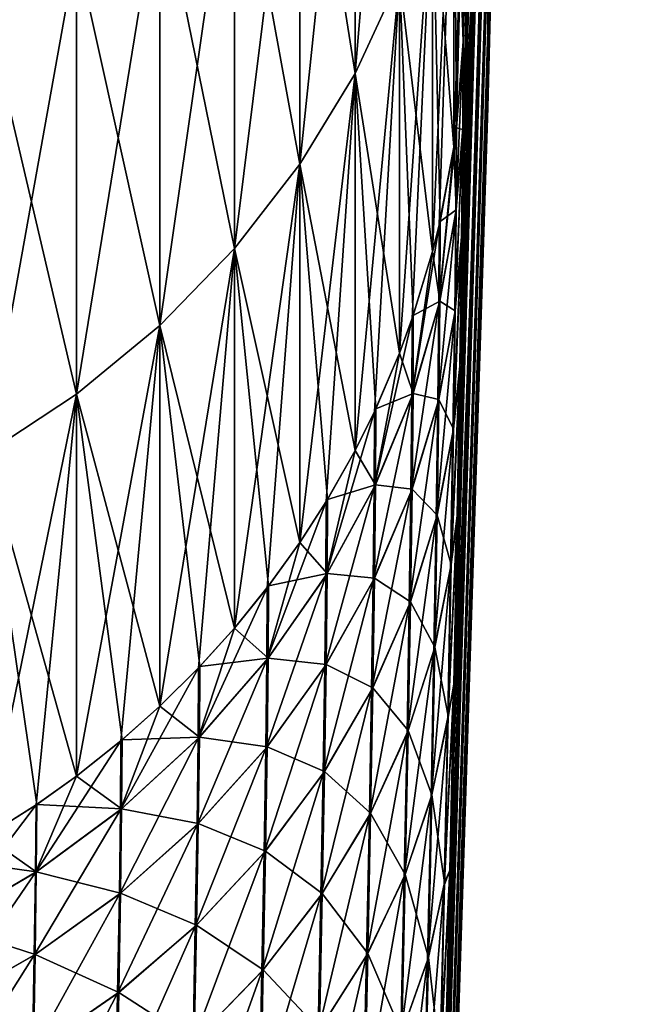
# Model space of a CAD drawing. Header units: metres. Extents: x -2 to 78, y -85 to 85.
# Tile 332 of 500: x 77.66 to 78.288, y 1.351 to 2.335. Entities that reach past the tile are written whole.
import ezdxf

# ---------------------------------------------------------------- set-up
doc = ezdxf.new("R2010")
doc.units = ezdxf.units.M
doc.layers.add('solid_20004802', color=7, linetype='CONTINUOUS')

msp = doc.modelspace()

# ---------------------------------------------------------------- linework, layer by layer
at = {"layer": 'solid_20004802'}
for points in [[(78.2883, 8.835585, 2.421029), (78.126999, 2.446845, 3.228114), (78.126999, 2.323147, 2.020812)], [(78.2883, 8.742813, 1.515574), (78.2883, 8.835585, 2.421029), (78.126999, 2.323147, 2.020812)], [(78.2883, 8.742813, 1.515574), (78.126999, 2.323147, 2.020812), (78.126999, 2.256458, 0.809023)], [(78.2883, 8.692798, 0.606753), (78.2883, 8.742813, 1.515574), (78.126999, 2.256458, 0.809023)], [(78.2883, 8.721383, -1.212908), (78.126999, 2.294573, -1.617248), (78.126999, 2.399292, -2.826344)], [(78.2883, 8.721383, -1.212908), (78.2883, 8.685649, -0.303414), (78.126999, 2.294573, -1.617248)], [(78.2883, 8.692798, 0.606753), (78.126999, 2.256458, 0.809023), (78.126999, 2.246927, -0.404562)], [(78.2883, 8.685649, -0.303414), (78.2883, 8.692798, 0.606753), (78.126999, 2.246927, -0.404562)], [(78.2883, 8.685649, -0.303414), (78.126999, 2.246927, -0.404562), (78.126999, 2.294573, -1.617248)], [(78.126999, 3.156617, 6.796381), (78.100975, 2.117872, 6.350322), (78.099091, 1.988446, 6.082572)], [(78.126999, 2.864043, 5.618552), (78.126999, 3.156617, 6.796381), (78.099091, 1.988446, 6.082572)], [(78.126999, 3.156617, 6.796381), (78.102104, 2.226265, 6.625165), (78.100975, 2.117872, 6.350322)], [(78.126999, 3.156617, 6.796381), (78.102478, 2.313007, 6.905498), (78.102104, 2.226265, 6.625165)], [(78.126999, 3.156617, 6.796381), (78.102478, 2.492285, 7.540823), (78.102478, 2.313007, 6.905498)], [(78.10096, 2.115312, -6.342471), (78.126999, 3.052929, -6.405319), (78.126999, 2.778892, -5.223041)], [(78.10096, 2.115312, -6.342471), (78.102097, 2.224851, -6.620775), (78.126999, 3.052929, -6.405319)], [(78.102097, 2.224851, -6.620775), (78.102478, 2.313007, -6.905498), (78.126999, 3.052929, -6.405319)], [(78.126999, 3.052929, -6.405319), (78.102478, 2.313007, -6.905498), (78.102478, 2.487826, -7.525723)], [(78.126999, 2.864043, 5.618552), (78.084358, 1.282412, 5.126316), (78.078987, 1.063998, 4.922374)], [(78.126999, 2.627277, 4.428249), (78.126999, 2.864043, 5.618552), (78.078987, 1.063998, 4.922374)], [(78.126999, 2.864043, 5.618552), (78.089081, 1.485008, 5.345385), (78.084358, 1.282412, 5.126316)], [(78.126999, 2.864043, 5.618552), (78.093117, 1.670786, 5.57842), (78.089081, 1.485008, 5.345385)], [(78.126999, 2.864043, 5.618552), (78.096466, 1.838886, 5.824445), (78.093117, 1.670786, 5.57842)], [(78.126999, 2.864043, 5.618552), (78.099091, 1.988446, 6.082572), (78.096466, 1.838886, 5.824445)], [(78.038918, 2.814256, 9.510179), (77.994576, 2.720046, 9.545753), (77.994576, 2.281065, 8.290591)], [(78.038918, 2.376912, 8.259695), (78.038918, 2.814256, 9.510179), (77.994576, 2.281065, 8.290591)], [(78.089119, 1.484782, -5.337807), (78.126999, 2.778892, -5.223041), (78.126999, 2.560851, -4.029165)], [(78.089119, 1.484782, -5.337807), (78.093124, 1.668837, -5.569124), (78.126999, 2.778892, -5.223041)], [(78.093124, 1.668837, -5.569124), (78.096443, 1.835932, -5.814301), (78.126999, 2.778892, -5.223041)], [(78.096443, 1.835932, -5.814301), (78.099068, 1.98532, -6.072856), (78.126999, 2.778892, -5.223041)], [(78.099068, 1.98532, -6.072856), (78.10096, 2.115312, -6.342471), (78.126999, 2.778892, -5.223041)], [(77.994576, 2.720046, -9.545753), (77.994576, 2.281065, -8.290591), (77.939438, 2.630963, -9.579391)], [(77.994576, 2.720046, 9.545753), (77.939438, 2.630963, 9.579391), (77.939438, 2.190436, 8.319806)], [(77.994576, 2.281065, 8.290591), (77.994576, 2.720046, 9.545753), (77.939438, 2.190436, 8.319806)], [(78.038918, 2.376912, -8.259695), (77.994576, 2.281065, -8.290591), (77.994576, 2.720046, -9.545753)], [(77.939438, 2.630963, -9.579391), (77.939438, 2.190436, -8.319806), (77.874176, 2.548086, -9.610684)], [(77.939438, 2.630963, 9.579391), (77.874176, 2.548086, 9.610684), (77.874176, 2.10612, 8.346986)], [(77.939438, 2.190436, 8.319806), (77.939438, 2.630963, 9.579391), (77.874176, 2.10612, 8.346986)], [(77.994576, 2.281065, -8.290591), (77.939438, 2.190436, -8.319806), (77.939438, 2.630963, -9.579391)], [(78.001221, -1.585683, 3.790414), (78.126999, 2.446845, 3.228114), (78.126999, 2.627277, 4.428249)], [(78.005829, -1.438157, 3.845208), (78.001221, -1.585683, 3.790414), (78.126999, 2.627277, 4.428249)], [(78.010498, -1.288786, 3.894215), (78.005829, -1.438157, 3.845208), (78.126999, 2.627277, 4.428249)], [(78.015205, -1.137979, 3.937254), (78.010498, -1.288786, 3.894215), (78.126999, 2.627277, 4.428249)], [(78.019966, -0.985556, 3.974518), (78.015205, -1.137979, 3.937254), (78.126999, 2.627277, 4.428249)], [(78.019966, -0.985556, 3.974518), (78.126999, 2.627277, 4.428249), (78.024773, -0.831529, 4.006076)], [(78.126999, 2.627277, 4.428249), (78.029549, -0.67792, 4.037544), (78.024773, -0.831529, 4.006076)], [(78.126999, 2.627277, 4.428249), (78.03418, -0.526803, 4.074754), (78.029549, -0.67792, 4.037544)], [(78.126999, 2.627277, 4.428249), (78.043076, -0.231698, 4.166257), (78.03418, -0.526803, 4.074754)], [(78.126999, 2.627277, 4.428249), (78.05143, 0.052794, 4.279364), (78.043076, -0.231698, 4.166257)], [(78.126999, 2.627277, 4.428249), (78.059204, 0.325304, 4.412702), (78.05143, 0.052794, 4.279364)], [(78.126999, 2.627277, 4.428249), (78.066391, 0.584802, 4.564781), (78.059204, 0.325304, 4.412702)], [(78.126999, 2.627277, 4.428249), (78.07299, 0.831196, 4.734927), (78.066391, 0.584802, 4.564781)], [(78.126999, 2.627277, 4.428249), (78.078987, 1.063998, 4.922374), (78.07299, 0.831196, 4.734927)], [(78.093193, 2.579564, -8.194369), (78.093193, 2.207233, -6.933933), (78.071922, 2.476814, -8.227491)], [(78.093193, 2.579564, 8.194369), (78.071922, 2.476814, 8.227491), (78.071922, 2.102978, 6.96196)], [(78.07859, 2.129856, 6.954735), (78.093193, 2.579564, 8.194369), (78.071922, 2.102978, 6.96196)], [(78.07859, 2.129856, 6.954735), (78.093193, 2.207233, 6.933933), (78.093193, 2.579564, 8.194369)], [(78.095802, 2.226554, -6.928739), (78.093193, 2.207233, -6.933933), (78.093193, 2.579564, -8.194369)], [(78.102478, 2.313007, -6.905498), (78.095802, 2.226554, -6.928739), (78.093193, 2.579564, -8.194369)], [(78.102478, 2.487826, -7.525723), (78.102478, 2.313007, -6.905498), (78.093193, 2.579564, -8.194369)], [(78.102478, 2.492285, 7.540823), (78.093193, 2.579564, 8.194369), (78.093193, 2.207233, 6.933933)], [(78.051727, 0.062802, -4.281538), (78.126999, 2.560851, -4.029165), (78.126999, 2.399292, -2.826344)], [(78.051727, 0.062802, -4.281538), (78.059509, 0.335477, -4.414568), (78.126999, 2.560851, -4.029165)], [(78.059509, 0.335477, -4.414568), (78.066666, 0.593896, -4.565636), (78.126999, 2.560851, -4.029165)], [(78.066666, 0.593896, -4.565636), (78.073212, 0.838331, -4.734132), (78.126999, 2.560851, -4.029165)], [(78.073212, 0.838331, -4.734132), (78.07914, 1.06865, -4.919443), (78.126999, 2.560851, -4.029165)], [(78.07914, 1.06865, -4.919443), (78.08445, 1.284463, -5.120985), (78.126999, 2.560851, -4.029165)], [(78.08445, 1.284463, -5.120985), (78.089119, 1.484782, -5.337807), (78.126999, 2.560851, -4.029165)], [(77.874176, 2.548086, -9.610684), (77.874176, 2.10612, -8.346986), (77.799576, 2.472419, -9.639256)], [(77.874176, 2.548086, 9.610684), (77.799576, 2.472419, 9.639256), (77.799576, 2.029139, 8.3718)], [(77.874176, 2.10612, 8.346986), (77.874176, 2.548086, 9.610684), (77.799576, 2.029139, 8.3718)], [(77.939438, 2.190436, -8.319806), (77.874176, 2.10612, -8.346986), (77.874176, 2.548086, -9.610684)], [(78.095337, 2.222883, 6.929726), (78.102478, 2.492285, 7.540823), (78.093193, 2.207233, 6.933933)], [(78.095337, 2.222883, 6.929726), (78.102478, 2.313007, 6.905498), (78.102478, 2.492285, 7.540823)], [(77.799576, 2.472419, -9.639256), (77.799576, 2.029139, -8.3718), (77.716545, 2.404877, -9.664761)], [(77.799576, 2.472419, 9.639256), (77.716545, 2.404877, 9.664761), (77.716545, 1.960425, 8.393951)], [(77.799576, 2.029139, 8.3718), (77.799576, 2.472419, 9.639256), (77.716545, 1.960425, 8.393951)], [(77.874176, 2.10612, -8.346986), (77.799576, 2.029139, -8.3718), (77.799576, 2.472419, -9.639256)], [(78.071922, 2.476814, -8.227491), (78.071922, 2.102978, -6.96196), (78.038918, 2.376912, -8.259695)], [(78.071922, 2.476814, 8.227491), (78.038918, 2.376912, 8.259695), (78.038918, 2.001613, 6.989211)], [(78.05162, 2.036217, 6.979908), (78.071922, 2.476814, 8.227491), (78.038918, 2.001613, 6.989211)], [(78.05162, 2.036217, 6.979908), (78.071922, 2.102978, 6.96196), (78.071922, 2.476814, 8.227491)], [(78.079369, 2.133222, -6.95383), (78.071922, 2.102978, -6.96196), (78.071922, 2.476814, -8.227491)], [(78.093193, 2.207233, -6.933933), (78.079369, 2.133222, -6.95383), (78.071922, 2.476814, -8.227491)], [(77.95063, -3.205308, 2.631437), (78.126999, 2.323147, 2.020812), (78.126999, 2.446845, 3.228114)], [(77.956909, -3.004349, 2.851874), (77.95063, -3.205308, 2.631437), (78.126999, 2.446845, 3.228114)], [(77.963707, -2.786703, 3.057433), (77.956909, -3.004349, 2.851874), (78.126999, 2.446845, 3.228114)], [(77.967445, -2.666961, 3.158768), (77.963707, -2.786703, 3.057433), (78.126999, 2.446845, 3.228114)], [(77.971306, -2.543528, 3.255261), (77.967445, -2.666961, 3.158768), (78.126999, 2.446845, 3.228114)], [(77.975273, -2.416439, 3.346922), (77.971306, -2.543528, 3.255261), (78.126999, 2.446845, 3.228114)], [(77.979362, -2.285543, 3.433932), (77.975273, -2.416439, 3.346922), (78.126999, 2.446845, 3.228114)], [(77.983559, -2.151231, 3.515975), (77.979362, -2.285543, 3.433932), (78.126999, 2.446845, 3.228114)], [(77.987846, -2.014025, 3.592626), (77.983559, -2.151231, 3.515975), (78.126999, 2.446845, 3.228114)], [(77.992226, -1.873737, 3.664094), (77.987846, -2.014025, 3.592626), (78.126999, 2.446845, 3.228114)], [(77.996689, -1.73081, 3.730113), (77.992226, -1.873737, 3.664094), (78.126999, 2.446845, 3.228114)], [(78.001221, -1.585683, 3.790414), (77.996689, -1.73081, 3.730113), (78.126999, 2.446845, 3.228114)], [(77.716545, 2.404877, -9.664761), (77.716545, 1.960425, -8.393951), (77.626076, 2.346279, -9.686888)], [(77.716545, 2.404877, 9.664761), (77.626076, 2.346279, 9.686888), (77.626076, 1.900809, 8.413168)], [(77.716545, 1.960425, 8.393951), (77.716545, 2.404877, 9.664761), (77.626076, 1.900809, 8.413168)], [(77.799576, 2.029139, -8.3718), (77.716545, 1.960425, -8.393951), (77.716545, 2.404877, -9.664761)], [(77.97261, -2.501655, -3.28645), (78.126999, 2.399292, -2.826344), (78.126999, 2.294573, -1.617248)], [(77.97261, -2.501655, -3.28645), (77.976593, -2.374223, -3.376035), (78.126999, 2.399292, -2.826344)], [(77.976593, -2.374223, -3.376035), (77.980675, -2.243481, -3.460669), (78.126999, 2.399292, -2.826344)], [(77.980675, -2.243481, -3.460669), (77.984856, -2.109586, -3.540214), (78.126999, 2.399292, -2.826344)], [(77.984856, -2.109586, -3.540214), (77.989128, -1.972761, -3.614617), (78.126999, 2.399292, -2.826344)], [(77.989128, -1.972761, -3.614617), (77.993469, -1.833879, -3.683366), (78.126999, 2.399292, -2.826344)], [(77.993469, -1.833879, -3.683366), (77.997871, -1.692858, -3.746582), (78.126999, 2.399292, -2.826344)], [(77.997871, -1.692858, -3.746582), (78.00235, -1.549653, -3.804357), (78.126999, 2.399292, -2.826344)], [(78.00235, -1.549653, -3.804357), (78.009689, -1.314624, -3.886072), (78.126999, 2.399292, -2.826344)], [(78.009689, -1.314624, -3.886072), (78.017181, -1.074802, -3.95344), (78.126999, 2.399292, -2.826344)], [(78.017181, -1.074802, -3.95344), (78.024765, -0.831839, -4.00601), (78.126999, 2.399292, -2.826344)], [(78.024765, -0.831839, -4.00601), (78.029625, -0.675367, -4.038087), (78.126999, 2.399292, -2.826344)], [(78.029625, -0.675367, -4.038087), (78.034332, -0.521849, -4.075811), (78.126999, 2.399292, -2.826344)], [(78.034332, -0.521849, -4.075811), (78.038902, -0.371244, -4.119126), (78.126999, 2.399292, -2.826344)], [(78.038902, -0.371244, -4.119126), (78.043327, -0.223357, -4.168105), (78.126999, 2.399292, -2.826344)], [(78.043327, -0.223357, -4.168105), (78.047607, -0.078544, -4.22237), (78.126999, 2.399292, -2.826344)], [(78.047607, -0.078544, -4.22237), (78.051727, 0.062802, -4.281538), (78.126999, 2.399292, -2.826344)], [(78.038918, 2.376912, -8.259695), (78.038918, 2.001613, -6.989211), (77.994576, 2.281065, -8.290591)], [(78.038918, 2.376912, 8.259695), (77.994576, 2.281065, 8.290591), (77.994576, 1.904363, 7.015355)], [(78.013985, 1.943421, 7.004855), (78.038918, 2.376912, 8.259695), (77.994576, 1.904363, 7.015355)], [(78.013985, 1.943421, 7.004855), (78.038918, 2.001613, 6.989211), (78.038918, 2.376912, 8.259695)], [(78.052658, 2.039241, -6.979095), (78.038918, 2.001613, -6.989211), (78.038918, 2.376912, -8.259695)], [(78.071922, 2.102978, -6.96196), (78.052658, 2.039241, -6.979095), (78.038918, 2.376912, -8.259695)], [(77.716545, 1.960425, -8.393951), (77.626076, 1.900809, -8.413168), (77.626076, 2.346279, -9.686888)], [(77.925224, -4.018747, 1.094913), (78.126999, 2.256458, 0.809023), (78.126999, 2.323147, 2.020812)], [(77.927986, -3.930174, 1.373081), (77.925224, -4.018747, 1.094913), (78.126999, 2.323147, 2.020812)], [(77.931381, -3.821622, 1.645011), (77.927986, -3.930174, 1.373081), (78.126999, 2.323147, 2.020812)], [(77.935356, -3.694299, 1.90767), (77.931381, -3.821622, 1.645011), (78.126999, 2.323147, 2.020812)], [(77.939873, -3.549699, 2.158728), (77.935356, -3.694299, 1.90767), (78.126999, 2.323147, 2.020812)], [(77.944901, -3.388882, 2.396677), (77.939873, -3.549699, 2.158728), (78.126999, 2.323147, 2.020812)], [(77.95063, -3.205308, 2.631437), (77.944901, -3.388882, 2.396677), (78.126999, 2.323147, 2.020812)], [(78.095032, 2.141061, 6.663301), (78.102478, 2.313007, 6.905498), (78.095337, 2.222883, 6.929726)], [(78.102104, 2.226265, 6.625165), (78.102478, 2.313007, 6.905498), (78.095032, 2.141061, 6.663301)], [(78.102097, 2.224851, -6.620775), (78.095802, 2.226554, -6.928739), (78.102478, 2.313007, -6.905498)], [(77.935646, -3.685004, -1.925189), (78.126999, 2.294573, -1.617248), (78.126999, 2.246927, -0.404562)], [(77.935646, -3.685004, -1.925189), (77.938011, -3.609392, -2.060034), (78.126999, 2.294573, -1.617248)], [(77.938011, -3.609392, -2.060034), (77.940521, -3.528868, -2.191541), (78.126999, 2.294573, -1.617248)], [(77.940521, -3.528868, -2.191541), (77.943192, -3.443468, -2.319665), (78.126999, 2.294573, -1.617248)], [(77.943192, -3.443468, -2.319665), (77.94873, -3.266072, -2.557742), (78.126999, 2.294573, -1.617248)], [(77.94873, -3.266072, -2.557742), (77.954819, -3.071139, -2.782057), (78.126999, 2.294573, -1.617248)], [(77.954819, -3.071139, -2.782057), (77.961426, -2.859636, -2.991588), (78.126999, 2.294573, -1.617248)], [(77.961426, -2.859636, -2.991588), (77.965034, -2.744311, -3.0943), (78.126999, 2.294573, -1.617248)], [(77.965034, -2.744311, -3.0943), (77.968758, -2.624995, -3.192568), (78.126999, 2.294573, -1.617248)], [(77.968758, -2.624995, -3.192568), (77.97261, -2.501655, -3.28645), (78.126999, 2.294573, -1.617248)], [(77.994576, 2.281065, -8.290591), (77.994576, 1.904363, -7.015355), (77.939438, 2.190436, -8.319806)], [(77.994576, 2.281065, 8.290591), (77.939438, 2.190436, 8.319806), (77.939438, 1.812405, 7.040076)], [(77.965614, 1.853175, 7.029116), (77.994576, 2.281065, 8.290591), (77.939438, 1.812405, 7.040076)], [(77.965614, 1.853175, 7.029116), (77.994576, 1.904363, 7.015355), (77.994576, 2.281065, 8.290591)], [(78.015205, 1.946051, -7.004148), (77.994576, 1.904363, -7.015355), (77.994576, 2.281065, -8.290591)], [(78.038918, 2.001613, -6.989211), (78.015205, 1.946051, -7.004148), (77.994576, 2.281065, -8.290591)], [(77.92054, -4.168725), (77.920624, -4.165924, -0.151606), (78.126999, 2.256458, 0.809023)], [(77.920807, -4.160014, 0.265574), (77.92054, -4.168725), (78.126999, 2.256458, 0.809023)], [(77.920624, -4.165924, -0.151606), (77.920891, -4.157452, -0.303062), (78.126999, 2.256458, 0.809023)], [(77.921623, -4.134062, 0.529983), (77.920807, -4.160014, 0.265574), (78.126999, 2.256458, 0.809023)], [(77.920891, -4.157452, -0.303062), (77.921333, -4.143331, -0.454083), (78.126999, 2.256458, 0.809023)], [(77.921333, -4.143331, -0.454083), (78.126999, 2.246927, -0.404562), (78.126999, 2.256458, 0.809023)], [(77.923096, -4.086813, 0.81324), (77.921623, -4.134062, 0.529983), (78.126999, 2.256458, 0.809023)], [(77.925224, -4.018747, 1.094913), (77.923096, -4.086813, 0.81324), (78.126999, 2.256458, 0.809023)], [(77.921333, -4.143331, -0.454083), (77.921951, -4.123583, -0.604385), (78.126999, 2.246927, -0.404562)], [(77.921951, -4.123583, -0.604385), (77.922745, -4.097991, -0.756186), (78.126999, 2.246927, -0.404562)], [(77.922745, -4.097991, -0.756186), (77.923729, -4.066515, -0.907146), (78.126999, 2.246927, -0.404562)], [(77.923729, -4.066515, -0.907146), (77.924896, -4.029163, -1.05719), (78.126999, 2.246927, -0.404562)], [(77.924896, -4.029163, -1.05719), (77.926247, -3.985857, -1.206576), (78.126999, 2.246927, -0.404562)], [(77.926247, -3.985857, -1.206576), (77.927788, -3.936694, -1.354895), (78.126999, 2.246927, -0.404562)], [(77.927788, -3.936694, -1.354895), (77.929497, -3.881971, -1.501078), (78.126999, 2.246927, -0.404562)], [(77.929497, -3.881971, -1.501078), (77.931381, -3.821651, -1.645041), (78.126999, 2.246927, -0.404562)], [(77.931381, -3.821651, -1.645041), (77.933434, -3.755824, -1.78674), (78.126999, 2.246927, -0.404562)], [(77.933434, -3.755824, -1.78674), (77.935646, -3.685004, -1.925189), (78.126999, 2.246927, -0.404562)], [(78.095497, 2.144682, -6.662045), (78.093193, 2.207233, -6.933933), (78.095802, 2.226554, -6.928739)], [(78.102104, 2.226265, 6.625165), (78.095032, 2.141061, 6.663301), (78.094002, 2.04042, 6.4053)], [(78.100975, 2.117872, 6.350322), (78.102104, 2.226265, 6.625165), (78.094002, 2.04042, 6.4053)], [(78.094467, 2.043947, -6.403787), (78.102097, 2.224851, -6.620775), (78.10096, 2.115312, -6.342471)], [(78.094467, 2.043947, -6.403787), (78.095497, 2.144682, -6.662045), (78.102097, 2.224851, -6.620775)], [(78.095497, 2.144682, -6.662045), (78.095802, 2.226554, -6.928739), (78.102097, 2.224851, -6.620775)], [(78.078323, 2.05003, 6.694906), (78.095337, 2.222883, 6.929726), (78.093193, 2.207233, 6.933933)], [(78.095032, 2.141061, 6.663301), (78.095337, 2.222883, 6.929726), (78.078323, 2.05003, 6.694906)], [(78.078323, 2.05003, 6.694906), (78.093193, 2.207233, 6.933933), (78.07859, 2.129856, 6.954735)], [(78.095497, 2.144682, -6.662045), (78.079369, 2.133222, -6.95383), (78.093193, 2.207233, -6.933933)], [(77.939438, 2.190436, -8.319806), (77.939438, 1.812405, -7.040076), (77.874176, 2.10612, -8.346986)], [(77.939438, 2.190436, 8.319806), (77.874176, 2.10612, 8.346986), (77.874176, 1.726855, 7.063075)], [(77.906822, 1.767185, 7.052233), (77.939438, 2.190436, 8.319806), (77.874176, 1.726855, 7.063075)], [(77.906822, 1.767185, 7.052233), (77.939438, 1.812405, 7.040076), (77.939438, 2.190436, 8.319806)], [(77.966949, 1.855373, -7.028525), (77.939438, 1.812405, -7.040076), (77.939438, 2.190436, -8.319806)], [(77.994576, 1.904363, -7.015355), (77.966949, 1.855373, -7.028525), (77.939438, 2.190436, -8.319806)], [(78.079109, 2.053362, -6.693749), (78.079369, 2.133222, -6.95383), (78.095497, 2.144682, -6.662045)], [(78.079109, 2.053362, -6.693749), (78.095497, 2.144682, -6.662045), (78.094467, 2.043947, -6.403787)], [(78.095032, 2.141061, 6.663301), (78.078323, 2.05003, 6.694906), (78.077309, 1.951841, 6.443322)], [(78.094002, 2.04042, 6.4053), (78.095032, 2.141061, 6.663301), (78.077309, 1.951841, 6.443322)], [(78.051361, 1.958355, 6.726763), (78.07859, 2.129856, 6.954735), (78.071922, 2.102978, 6.96196)], [(78.078323, 2.05003, 6.694906), (78.07859, 2.129856, 6.954735), (78.051361, 1.958355, 6.726763)], [(78.079109, 2.053362, -6.693749), (78.071922, 2.102978, -6.96196), (78.079369, 2.133222, -6.95383)], [(78.100975, 2.117872, 6.350322), (78.094002, 2.04042, 6.4053), (78.092308, 1.922135, 6.156393)], [(78.099091, 1.988446, 6.082572), (78.100975, 2.117872, 6.350322), (78.092308, 1.922135, 6.156393)], [(78.092773, 1.92555, -6.154631), (78.10096, 2.115312, -6.342471), (78.099068, 1.98532, -6.072856)], [(78.092773, 1.92555, -6.154631), (78.094467, 2.043947, -6.403787), (78.10096, 2.115312, -6.342471)], [(77.874176, 2.10612, -8.346986), (77.874176, 1.726855, -7.063075), (77.799576, 2.029139, -8.3718)], [(77.874176, 2.10612, 8.346986), (77.799576, 2.029139, 8.3718), (77.799576, 1.648746, 7.084073)], [(77.838226, 1.687056, 7.073774), (77.874176, 2.10612, 8.346986), (77.799576, 1.648746, 7.084073)], [(77.838226, 1.687056, 7.073774), (77.874176, 1.726855, 7.063075), (77.874176, 2.10612, 8.346986)], [(77.908165, 1.768941, -7.051761), (77.874176, 1.726855, -7.063075), (77.874176, 2.10612, -8.346986)], [(77.939438, 1.812405, -7.040076), (77.908165, 1.768941, -7.051761), (77.874176, 2.10612, -8.346986)], [(78.051361, 1.958355, 6.726763), (78.071922, 2.102978, 6.96196), (78.05162, 2.036217, 6.979908)], [(78.079109, 2.053362, -6.693749), (78.052658, 2.039241, -6.979095), (78.071922, 2.102978, -6.96196)], [(78.078323, 2.05003, 6.694906), (78.051361, 1.958355, 6.726763), (78.050346, 1.862643, 6.481664)], [(78.077309, 1.951841, 6.443322), (78.078323, 2.05003, 6.694906), (78.050346, 1.862643, 6.481664)], [(78.052406, 1.961342, -6.725725), (78.052658, 2.039241, -6.979095), (78.079109, 2.053362, -6.693749)], [(78.052406, 1.961342, -6.725725), (78.079109, 2.053362, -6.693749), (78.078094, 1.955091, -6.441926)], [(78.078094, 1.955091, -6.441926), (78.079109, 2.053362, -6.693749), (78.094467, 2.043947, -6.403787)], [(78.052406, 1.961342, -6.725725), (78.038918, 2.001613, -6.989211), (78.052658, 2.039241, -6.979095)], [(78.094002, 2.04042, 6.4053), (78.077309, 1.951841, 6.443322), (78.075645, 1.83644, 6.20063)], [(78.092308, 1.922135, 6.156393), (78.094002, 2.04042, 6.4053), (78.075645, 1.83644, 6.20063)], [(78.078094, 1.955091, -6.441926), (78.094467, 2.043947, -6.403787), (78.092773, 1.92555, -6.154631)], [(77.799576, 2.029139, -8.3718), (77.799576, 1.648746, -7.084073), (77.716545, 1.960425, -8.393951)], [(77.799576, 2.029139, 8.3718), (77.716545, 1.960425, 8.393951), (77.716545, 1.579025, 7.102816)], [(77.760849, 1.61429, 7.093336), (77.799576, 2.029139, 8.3718), (77.716545, 1.579025, 7.102816)], [(77.760849, 1.61429, 7.093336), (77.799576, 1.648746, 7.084073), (77.799576, 2.029139, 8.3718)], [(77.839485, 1.68838, -7.073418), (77.799576, 1.648746, -7.084073), (77.799576, 2.029139, -8.3718)], [(77.874176, 1.726855, -7.063075), (77.839485, 1.68838, -7.073418), (77.799576, 2.029139, -8.3718)], [(78.013725, 1.867534, 6.758352), (78.05162, 2.036217, 6.979908), (78.038918, 2.001613, 6.989211)], [(78.051361, 1.958355, 6.726763), (78.05162, 2.036217, 6.979908), (78.013725, 1.867534, 6.758352)], [(78.013725, 1.867534, 6.758352), (78.038918, 2.001613, 6.989211), (78.013985, 1.943421, 7.004855)], [(78.052406, 1.961342, -6.725725), (78.015205, 1.946051, -7.004148), (78.038918, 2.001613, -6.989211)], [(78.099091, 1.988446, 6.082572), (78.092308, 1.922135, 6.156393), (78.089981, 1.787026, 5.917348)], [(78.096466, 1.838886, 5.824445), (78.099091, 1.988446, 6.082572), (78.089981, 1.787026, 5.917348)], [(78.090439, 1.790313, -5.915347), (78.099068, 1.98532, -6.072856), (78.096443, 1.835932, -5.814301)], [(78.090439, 1.790313, -5.915347), (78.092773, 1.92555, -6.154631), (78.099068, 1.98532, -6.072856)], [(77.716545, 1.960425, -8.393951), (77.716545, 1.579025, -7.102816), (77.626076, 1.900809, -8.413168)], [(77.716545, 1.960425, 8.393951), (77.626076, 1.900809, 8.413168), (77.626076, 1.518536, 7.119077)], [(77.676071, 1.550197, 7.110566), (77.716545, 1.960425, 8.393951), (77.626076, 1.518536, 7.119077)], [(77.676071, 1.550197, 7.110566), (77.716545, 1.579025, 7.102816), (77.716545, 1.960425, 8.393951)], [(77.76194, 1.615213, -7.093088), (77.716545, 1.579025, -7.102816), (77.716545, 1.960425, -8.393951)], [(77.799576, 1.648746, -7.084073), (77.76194, 1.615213, -7.093088), (77.716545, 1.960425, -8.393951)], [(78.051361, 1.958355, 6.726763), (78.013725, 1.867534, 6.758352), (78.012711, 1.774289, 6.519703)], [(78.050346, 1.862643, 6.481664), (78.051361, 1.958355, 6.726763), (78.012711, 1.774289, 6.519703)], [(78.014969, 1.87013, -6.757449), (78.015205, 1.946051, -7.004148), (78.052406, 1.961342, -6.725725)], [(78.014969, 1.87013, -6.757449), (78.052406, 1.961342, -6.725725), (78.051399, 1.865562, -6.480409)], [(78.051399, 1.865562, -6.480409), (78.052406, 1.961342, -6.725725), (78.078094, 1.955091, -6.441926)], [(78.077309, 1.951841, 6.443322), (78.050346, 1.862643, 6.481664), (78.048698, 1.750159, 6.245252)], [(78.075645, 1.83644, 6.20063), (78.077309, 1.951841, 6.443322), (78.048698, 1.750159, 6.245252)], [(78.051399, 1.865562, -6.480409), (78.078094, 1.955091, -6.441926), (78.076431, 1.839593, -6.199001)], [(78.076431, 1.839593, -6.199001), (78.078094, 1.955091, -6.441926), (78.092773, 1.92555, -6.154631)], [(77.96534, 1.779191, 6.789113), (78.013985, 1.943421, 7.004855), (77.994576, 1.904363, 7.015355)], [(78.013725, 1.867534, 6.758352), (78.013985, 1.943421, 7.004855), (77.96534, 1.779191, 6.789113)], [(78.014969, 1.87013, -6.757449), (77.994576, 1.904363, -7.015355), (78.015205, 1.946051, -7.004148)], [(78.092308, 1.922135, 6.156393), (78.075645, 1.83644, 6.20063), (78.073349, 1.704631, 5.967574)], [(78.089981, 1.787026, 5.917348), (78.092308, 1.922135, 6.156393), (78.073349, 1.704631, 5.967574)], [(78.076431, 1.839593, -6.199001), (78.092773, 1.92555, -6.154631), (78.090439, 1.790313, -5.915347)], [(77.676918, 1.550769, -7.110412), (77.626076, 1.518536, -7.119077), (77.626076, 1.900809, -8.413168)], [(77.716545, 1.579025, -7.102816), (77.676918, 1.550769, -7.110412), (77.626076, 1.900809, -8.413168)], [(77.96534, 1.779191, 6.789113), (77.994576, 1.904363, 7.015355), (77.965614, 1.853175, 7.029116)], [(78.014969, 1.87013, -6.757449), (77.966949, 1.855373, -7.028525), (77.994576, 1.904363, -7.015355)], [(77.966682, 1.781367, -6.788354), (77.966949, 1.855373, -7.028525), (78.014969, 1.87013, -6.757449)], [(77.966682, 1.781367, -6.788354), (78.014969, 1.87013, -6.757449), (78.013962, 1.776832, -6.518607)], [(78.013962, 1.776832, -6.518607), (78.014969, 1.87013, -6.757449), (78.051399, 1.865562, -6.480409)], [(78.013725, 1.867534, 6.758352), (77.96534, 1.779191, 6.789113), (77.964302, 1.688359, 6.556761)], [(78.012711, 1.774289, 6.519703), (78.013725, 1.867534, 6.758352), (77.964302, 1.688359, 6.556761)], [(78.050346, 1.862643, 6.481664), (78.012711, 1.774289, 6.519703), (78.011063, 1.664705, 6.289533)], [(78.048698, 1.750159, 6.245252), (78.050346, 1.862643, 6.481664), (78.011063, 1.664705, 6.289533)], [(78.013962, 1.776832, -6.518607), (78.051399, 1.865562, -6.480409), (78.049759, 1.752995, -6.243783)], [(78.049759, 1.752995, -6.243783), (78.051399, 1.865562, -6.480409), (78.076431, 1.839593, -6.199001)], [(77.906494, 1.695024, 6.818454), (77.965614, 1.853175, 7.029116), (77.939438, 1.812405, 7.040076)], [(77.96534, 1.779191, 6.789113), (77.965614, 1.853175, 7.029116), (77.906494, 1.695024, 6.818454)], [(77.966682, 1.781367, -6.788354), (77.939438, 1.812405, -7.040076), (77.966949, 1.855373, -7.028525)], [(78.049759, 1.752995, -6.243783), (78.076431, 1.839593, -6.199001), (78.074142, 1.70767, -5.96572)], [(78.074142, 1.70767, -5.96572), (78.076431, 1.839593, -6.199001), (78.090439, 1.790313, -5.915347)], [(78.075645, 1.83644, 6.20063), (78.048698, 1.750159, 6.245252), (78.046432, 1.621684, 6.018245)], [(78.073349, 1.704631, 5.967574), (78.075645, 1.83644, 6.20063), (78.046432, 1.621684, 6.018245)], [(78.096466, 1.838886, 5.824445), (78.089981, 1.787026, 5.917348), (78.087029, 1.635912, 5.688936)], [(78.093117, 1.670786, 5.57842), (78.096466, 1.838886, 5.824445), (78.087029, 1.635912, 5.688936)], [(78.087486, 1.639055, -5.686704), (78.096443, 1.835932, -5.814301), (78.093124, 1.668837, -5.569124)], [(78.087486, 1.639055, -5.686704), (78.090439, 1.790313, -5.915347), (78.096443, 1.835932, -5.814301)], [(77.906494, 1.695024, 6.818454), (77.939438, 1.812405, 7.040076), (77.906822, 1.767185, 7.052233)], [(77.966682, 1.781367, -6.788354), (77.908165, 1.768941, -7.051761), (77.939438, 1.812405, -7.040076)], [(77.907837, 1.696742, -6.817854), (77.908165, 1.768941, -7.051761), (77.966682, 1.781367, -6.788354)], [(77.907837, 1.696742, -6.817854), (77.966682, 1.781367, -6.788354), (77.965668, 1.690497, -6.555838)], [(77.965668, 1.690497, -6.555838), (77.966682, 1.781367, -6.788354), (78.013962, 1.776832, -6.518607)], [(78.089981, 1.787026, 5.917348), (78.073349, 1.704631, 5.967574), (78.07045, 1.557215, 5.744898)], [(78.087029, 1.635912, 5.688936), (78.089981, 1.787026, 5.917348), (78.07045, 1.557215, 5.744898)], [(78.074142, 1.70767, -5.96572), (78.090439, 1.790313, -5.915347), (78.087486, 1.639055, -5.686704)], [(77.96534, 1.779191, 6.789113), (77.906494, 1.695024, 6.818454), (77.905457, 1.606532, 6.592118)], [(77.964302, 1.688359, 6.556761), (77.96534, 1.779191, 6.789113), (77.905457, 1.606532, 6.592118)], [(78.012711, 1.774289, 6.519703), (77.964302, 1.688359, 6.556761), (77.962654, 1.581613, 6.332684)], [(78.011063, 1.664705, 6.289533), (78.012711, 1.774289, 6.519703), (77.962654, 1.581613, 6.332684)], [(77.965668, 1.690497, -6.555838), (78.013962, 1.776832, -6.518607), (78.012321, 1.667182, -6.288248)], [(78.012321, 1.667182, -6.288248), (78.013962, 1.776832, -6.518607), (78.049759, 1.752995, -6.243783)], [(77.837822, 1.616604, 6.845829), (77.906822, 1.767185, 7.052233), (77.874176, 1.726855, 7.063075)], [(77.906494, 1.695024, 6.818454), (77.906822, 1.767185, 7.052233), (77.837822, 1.616604, 6.845829)], [(77.907837, 1.696742, -6.817854), (77.874176, 1.726855, -7.063075), (77.908165, 1.768941, -7.051761)], [(78.012321, 1.667182, -6.288248), (78.049759, 1.752995, -6.243783), (78.047493, 1.624424, -6.01657)], [(78.047493, 1.624424, -6.01657), (78.049759, 1.752995, -6.243783), (78.074142, 1.70767, -5.96572)], [(78.048698, 1.750159, 6.245252), (78.011063, 1.664705, 6.289533), (78.008812, 1.539549, 6.068538)], [(78.046432, 1.621684, 6.018245), (78.048698, 1.750159, 6.245252), (78.008812, 1.539549, 6.068538)], [(77.837822, 1.616604, 6.845829), (77.874176, 1.726855, 7.063075), (77.838226, 1.687056, 7.073774)], [(77.907837, 1.696742, -6.817854), (77.839485, 1.68838, -7.073418), (77.874176, 1.726855, -7.063075)], [(78.073349, 1.704631, 5.967574), (78.046432, 1.621684, 6.018245), (78.043571, 1.478004, 5.801365)], [(78.07045, 1.557215, 5.744898), (78.073349, 1.704631, 5.967574), (78.043571, 1.478004, 5.801365)], [(78.047493, 1.624424, -6.01657), (78.074142, 1.70767, -5.96572), (78.071236, 1.560125, -5.742827)], [(78.071236, 1.560125, -5.742827), (78.074142, 1.70767, -5.96572), (78.087486, 1.639055, -5.686704)], [(77.906494, 1.695024, 6.818454), (77.837822, 1.616604, 6.845829), (77.836754, 1.530291, 6.625136)], [(77.905457, 1.606532, 6.592118), (77.906494, 1.695024, 6.818454), (77.836754, 1.530291, 6.625136)], [(77.839081, 1.617898, -6.845377), (77.839485, 1.68838, -7.073418), (77.907837, 1.696742, -6.817854)], [(77.839081, 1.617898, -6.845377), (77.907837, 1.696742, -6.817854), (77.906799, 1.608203, -6.591396)], [(77.906799, 1.608203, -6.591396), (77.907837, 1.696742, -6.817854), (77.965668, 1.690497, -6.555838)], [(77.760361, 1.545432, 6.870717), (77.838226, 1.687056, 7.073774), (77.799576, 1.648746, 7.084073)], [(77.837822, 1.616604, 6.845829), (77.838226, 1.687056, 7.073774), (77.760361, 1.545432, 6.870717)], [(77.839081, 1.617898, -6.845377), (77.799576, 1.648746, -7.084073), (77.839485, 1.68838, -7.073418)], [(77.964302, 1.688359, 6.556761), (77.905457, 1.606532, 6.592118), (77.903801, 1.502533, 6.373854)], [(77.962654, 1.581613, 6.332684), (77.964302, 1.688359, 6.556761), (77.903801, 1.502533, 6.373854)], [(77.906799, 1.608203, -6.591396), (77.965668, 1.690497, -6.555838), (77.964027, 1.583702, -6.331598)], [(77.964027, 1.583702, -6.331598), (77.965668, 1.690497, -6.555838), (78.012321, 1.667182, -6.288248)], [(78.011063, 1.664705, 6.289533), (77.962654, 1.581613, 6.332684), (77.960396, 1.459702, 6.117556)], [(78.008812, 1.539549, 6.068538), (78.011063, 1.664705, 6.289533), (77.960396, 1.459702, 6.117556)], [(77.964027, 1.583702, -6.331598), (78.012321, 1.667182, -6.288248), (78.010078, 1.541947, -6.067068)], [(78.010078, 1.541947, -6.067068), (78.012321, 1.667182, -6.288248), (78.047493, 1.624424, -6.01657)], [(78.093117, 1.670786, 5.57842), (78.087029, 1.635912, 5.688936), (78.083473, 1.469614, 5.471925)], [(78.089081, 1.485008, 5.345385), (78.093117, 1.670786, 5.57842), (78.083473, 1.469614, 5.471925)], [(78.083931, 1.472597, -5.469472), (78.093124, 1.668837, -5.569124), (78.089119, 1.484782, -5.337807)], [(78.083931, 1.472597, -5.469472), (78.087486, 1.639055, -5.686704), (78.093124, 1.668837, -5.569124)], [(77.760361, 1.545432, 6.870717), (77.799576, 1.648746, 7.084073), (77.760849, 1.61429, 7.093336)], [(77.839081, 1.617898, -6.845377), (77.76194, 1.615213, -7.093088), (77.799576, 1.648746, -7.084073)], [(78.087029, 1.635912, 5.688936), (78.07045, 1.557215, 5.744898), (78.066963, 1.394991, 5.53335)], [(78.083473, 1.469614, 5.471925), (78.087029, 1.635912, 5.688936), (78.066963, 1.394991, 5.53335)], [(78.071236, 1.560125, -5.742827), (78.087486, 1.639055, -5.686704), (78.083931, 1.472597, -5.469472)], [(78.010078, 1.541947, -6.067068), (78.047493, 1.624424, -6.01657), (78.04464, 1.480631, -5.79949)], [(78.04464, 1.480631, -5.79949), (78.047493, 1.624424, -6.01657), (78.071236, 1.560125, -5.742827)], [(77.675476, 1.482751, 6.892681), (77.760849, 1.61429, 7.093336), (77.716545, 1.579025, 7.102816)], [(77.760361, 1.545432, 6.870717), (77.760849, 1.61429, 7.093336), (77.675476, 1.482751, 6.892681)], [(77.761459, 1.546334, -6.870401), (77.716545, 1.579025, -7.102816), (77.76194, 1.615213, -7.093088)], [(77.837822, 1.616604, 6.845829), (77.760361, 1.545432, 6.870717), (77.759262, 1.461118, 6.655175)], [(77.836754, 1.530291, 6.625136), (77.837822, 1.616604, 6.845829), (77.759262, 1.461118, 6.655175)], [(77.761459, 1.546334, -6.870401), (77.76194, 1.615213, -7.093088), (77.839081, 1.617898, -6.845377)], [(77.761459, 1.546334, -6.870401), (77.839081, 1.617898, -6.845377), (77.838013, 1.531549, -6.624591)], [(77.838013, 1.531549, -6.624591), (77.839081, 1.617898, -6.845377), (77.906799, 1.608203, -6.591396)], [(78.046432, 1.621684, 6.018245), (78.008812, 1.539549, 6.068538), (78.005974, 1.399585, 5.857418)], [(78.043571, 1.478004, 5.801365), (78.046432, 1.621684, 6.018245), (78.005974, 1.399585, 5.857418)], [(77.905457, 1.606532, 6.592118), (77.836754, 1.530291, 6.625136), (77.835068, 1.428853, 6.412323)], [(77.903801, 1.502533, 6.373854), (77.905457, 1.606532, 6.592118), (77.835068, 1.428853, 6.412323)], [(77.838013, 1.531549, -6.624591), (77.906799, 1.608203, -6.591396), (77.905144, 1.504148, -6.373012)], [(77.905144, 1.504148, -6.373012), (77.906799, 1.608203, -6.591396), (77.964027, 1.583702, -6.331598)], [(77.675476, 1.482751, 6.892681), (77.716545, 1.579025, 7.102816), (77.676071, 1.550197, 7.110566)], [(77.761459, 1.546334, -6.870401), (77.676918, 1.550769, -7.110412), (77.716545, 1.579025, -7.102816)], [(77.962654, 1.581613, 6.332684), (77.903801, 1.502533, 6.373854), (77.901543, 1.383755, 6.164317)], [(77.960396, 1.459702, 6.117556), (77.962654, 1.581613, 6.332684), (77.901543, 1.383755, 6.164317)], [(77.905144, 1.504148, -6.373012), (77.964027, 1.583702, -6.331598), (77.961784, 1.46173, -6.11631)], [(77.961784, 1.46173, -6.11631), (77.964027, 1.583702, -6.331598), (78.010078, 1.541947, -6.067068)], [(78.07045, 1.557215, 5.744898), (78.043571, 1.478004, 5.801365), (78.040131, 1.319898, 5.595337)], [(78.066963, 1.394991, 5.53335), (78.07045, 1.557215, 5.744898), (78.040131, 1.319898, 5.595337)], [(78.04464, 1.480631, -5.79949), (78.071236, 1.560125, -5.742827), (78.067749, 1.397757, -5.531071)], [(78.067749, 1.397757, -5.531071), (78.071236, 1.560125, -5.742827), (78.083931, 1.472597, -5.469472)], [(77.584755, 1.429494, 6.911394), (77.676071, 1.550197, 7.110566), (77.626076, 1.518536, 7.119077)], [(77.675476, 1.482751, 6.892681), (77.676071, 1.550197, 7.110566), (77.584755, 1.429494, 6.911394)], [(77.676323, 1.48331, -6.892485), (77.626076, 1.518536, -7.119077), (77.676918, 1.550769, -7.110412)], [(77.760361, 1.545432, 6.870717), (77.675476, 1.482751, 6.892681), (77.674339, 1.400222, 6.681709)], [(77.759262, 1.461118, 6.655175), (77.760361, 1.545432, 6.870717), (77.674339, 1.400222, 6.681709)], [(77.676323, 1.48331, -6.892485), (77.676918, 1.550769, -7.110412), (77.761459, 1.546334, -6.870401)], [(77.676323, 1.48331, -6.892485), (77.761459, 1.546334, -6.870401), (77.760353, 1.461995, -6.654794)], [(77.760353, 1.461995, -6.654794), (77.761459, 1.546334, -6.870401), (77.838013, 1.531549, -6.624591)], [(78.008812, 1.539549, 6.068538), (77.960396, 1.459702, 6.117556), (77.957558, 1.323371, 5.912055)], [(78.005974, 1.399585, 5.857418), (78.008812, 1.539549, 6.068538), (77.957558, 1.323371, 5.912055)], [(77.961784, 1.46173, -6.11631), (78.010078, 1.541947, -6.067068), (78.007248, 1.401889, -5.855768)], [(78.007248, 1.401889, -5.855768), (78.010078, 1.541947, -6.067068), (78.04464, 1.480631, -5.79949)], [(77.836754, 1.530291, 6.625136), (77.759262, 1.461118, 6.655175), (77.757538, 1.362029, 6.447335)], [(77.835068, 1.428853, 6.412323), (77.836754, 1.530291, 6.625136), (77.757538, 1.362029, 6.447335)], [(77.760353, 1.461995, -6.654794), (77.838013, 1.531549, -6.624591), (77.836334, 1.430068, -6.411688)], [(77.836334, 1.430068, -6.411688), (77.838013, 1.531549, -6.624591), (77.905144, 1.504148, -6.373012)], [(77.676323, 1.48331, -6.892485), (77.586021, 1.496006, -7.125134), (77.626076, 1.518536, -7.119077)], [(77.585289, 1.429775, -6.911295), (77.586021, 1.496006, -7.125134), (77.676323, 1.48331, -6.892485)], [(77.903801, 1.502533, 6.373854), (77.835068, 1.428853, 6.412323), (77.832787, 1.313001, 6.20803)], [(77.901543, 1.383755, 6.164317), (77.903801, 1.502533, 6.373854), (77.832787, 1.313001, 6.20803)], [(77.836334, 1.430068, -6.411688), (77.905144, 1.504148, -6.373012), (77.902885, 1.385306, -6.16336)], [(77.902885, 1.385306, -6.16336), (77.905144, 1.504148, -6.373012), (77.961784, 1.46173, -6.11631)], [(77.675476, 1.482751, 6.892681), (77.584755, 1.429494, 6.911394), (77.583565, 1.34851, 6.704341)], [(77.674339, 1.400222, 6.681709), (77.675476, 1.482751, 6.892681), (77.583565, 1.34851, 6.704341)], [(77.585289, 1.429775, -6.911295), (77.676323, 1.48331, -6.892485), (77.675186, 1.400765, -6.681472)], [(77.675186, 1.400765, -6.681472), (77.676323, 1.48331, -6.892485), (77.760353, 1.461995, -6.654794)], [(78.043571, 1.478004, 5.801365), (78.005974, 1.399585, 5.857418), (78.002563, 1.245575, 5.656875)], [(78.040131, 1.319898, 5.595337), (78.043571, 1.478004, 5.801365), (78.002563, 1.245575, 5.656875)], [(78.007248, 1.401889, -5.855768), (78.04464, 1.480631, -5.79949), (78.041199, 1.3224, -5.593269)], [(78.041199, 1.3224, -5.593269), (78.04464, 1.480631, -5.79949), (78.067749, 1.397757, -5.531071)], [(78.089081, 1.485008, 5.345385), (78.083473, 1.469614, 5.471925), (78.079338, 1.288949, 5.267086)], [(78.084358, 1.282412, 5.126316), (78.089081, 1.485008, 5.345385), (78.079338, 1.288949, 5.267086)], [(78.079796, 1.291758, -5.264424), (78.089119, 1.484782, -5.337807), (78.08445, 1.284463, -5.120985)], [(78.079796, 1.291758, -5.264424), (78.083931, 1.472597, -5.469472), (78.089119, 1.484782, -5.337807)], [(78.083473, 1.469614, 5.471925), (78.066963, 1.394991, 5.53335), (78.062904, 1.218761, 5.333679)], [(78.079338, 1.288949, 5.267086), (78.083473, 1.469614, 5.471925), (78.062904, 1.218761, 5.333679)], [(78.067749, 1.397757, -5.531071), (78.083931, 1.472597, -5.469472), (78.079796, 1.291758, -5.264424)], [(77.759262, 1.461118, 6.655175), (77.674339, 1.400222, 6.681709), (77.672569, 1.303229, 6.478275)], [(77.757538, 1.362029, 6.447335), (77.759262, 1.461118, 6.655175), (77.672569, 1.303229, 6.478275)], [(77.675186, 1.400765, -6.681472), (77.760353, 1.461995, -6.654794), (77.758636, 1.362875, -6.44689)], [(77.758636, 1.362875, -6.44689), (77.760353, 1.461995, -6.654794), (77.836334, 1.430068, -6.411688)], [(77.960396, 1.459702, 6.117556), (77.901543, 1.383755, 6.164317), (77.898705, 1.250928, 5.964166)], [(77.957558, 1.323371, 5.912055), (77.960396, 1.459702, 6.117556), (77.898705, 1.250928, 5.964166)], [(77.902885, 1.385306, -6.16336), (77.961784, 1.46173, -6.11631), (77.958961, 1.325326, -5.910652)], [(77.958961, 1.325326, -5.910652), (77.961784, 1.46173, -6.11631), (78.007248, 1.401889, -5.855768)], [(77.584106, 1.348783, -6.704222), (77.585289, 1.429775, -6.911295), (77.675186, 1.400765, -6.681472)], [(77.835068, 1.428853, 6.412323), (77.757538, 1.362029, 6.447335), (77.755219, 1.24886, 6.247819)], [(77.832787, 1.313001, 6.20803), (77.835068, 1.428853, 6.412323), (77.755219, 1.24886, 6.247819)], [(77.758636, 1.362875, -6.44689), (77.836334, 1.430068, -6.411688), (77.834045, 1.314168, -6.207307)], [(77.834045, 1.314168, -6.207307), (77.836334, 1.430068, -6.411688), (77.902885, 1.385306, -6.16336)], [(77.674339, 1.400222, 6.681709), (77.583565, 1.34851, 6.704341), (77.581749, 1.253332, 6.504681)], [(77.672569, 1.303229, 6.478275), (77.674339, 1.400222, 6.681709), (77.581749, 1.253332, 6.504681)], [(77.584106, 1.348783, -6.704222), (77.675186, 1.400765, -6.681472), (77.673416, 1.303753, -6.477999)], [(77.673416, 1.303753, -6.477999), (77.675186, 1.400765, -6.681472), (77.758636, 1.362875, -6.44689)], [(78.005974, 1.399585, 5.857418), (77.957558, 1.323371, 5.912055), (77.954155, 1.173365, 5.716865)], [(78.002563, 1.245575, 5.656875), (78.005974, 1.399585, 5.857418), (77.954155, 1.173365, 5.716865)], [(77.958961, 1.325326, -5.910652), (78.007248, 1.401889, -5.855768), (78.003845, 1.247774, -5.655051)], [(78.003845, 1.247774, -5.655051), (78.007248, 1.401889, -5.855768), (78.041199, 1.3224, -5.593269)], [(78.041199, 1.3224, -5.593269), (78.067749, 1.397757, -5.531071), (78.063698, 1.221369, -5.331201)], [(78.063698, 1.221369, -5.331201), (78.067749, 1.397757, -5.531071), (78.079796, 1.291758, -5.264424)], [(78.066963, 1.394991, 5.53335), (78.040131, 1.319898, 5.595337), (78.03614, 1.148148, 5.400887)], [(78.062904, 1.218761, 5.333679), (78.066963, 1.394991, 5.53335), (78.03614, 1.148148, 5.400887)], [(77.901543, 1.383755, 6.164317), (77.832787, 1.313001, 6.20803), (77.829926, 1.183448, 6.012896)], [(77.898705, 1.250928, 5.964166), (77.901543, 1.383755, 6.164317), (77.829926, 1.183448, 6.012896)], [(77.834045, 1.314168, -6.207307), (77.902885, 1.385306, -6.16336), (77.900055, 1.252408, -5.963099)], [(77.900055, 1.252408, -5.963099), (77.902885, 1.385306, -6.16336), (77.958961, 1.325326, -5.910652)], [(77.757538, 1.362029, 6.447335), (77.672569, 1.303229, 6.478275), (77.670197, 1.192456, 6.28299)], [(77.755219, 1.24886, 6.247819), (77.757538, 1.362029, 6.447335), (77.670197, 1.192456, 6.28299)], [(77.673416, 1.303753, -6.477999), (77.758636, 1.362875, -6.44689), (77.75631, 1.249673, -6.247314)], [(77.75631, 1.249673, -6.247314), (77.758636, 1.362875, -6.44689), (77.834045, 1.314168, -6.207307)]]:
    msp.add_3dface(points, dxfattribs=at)

doc.saveas('drawing.dxf')
